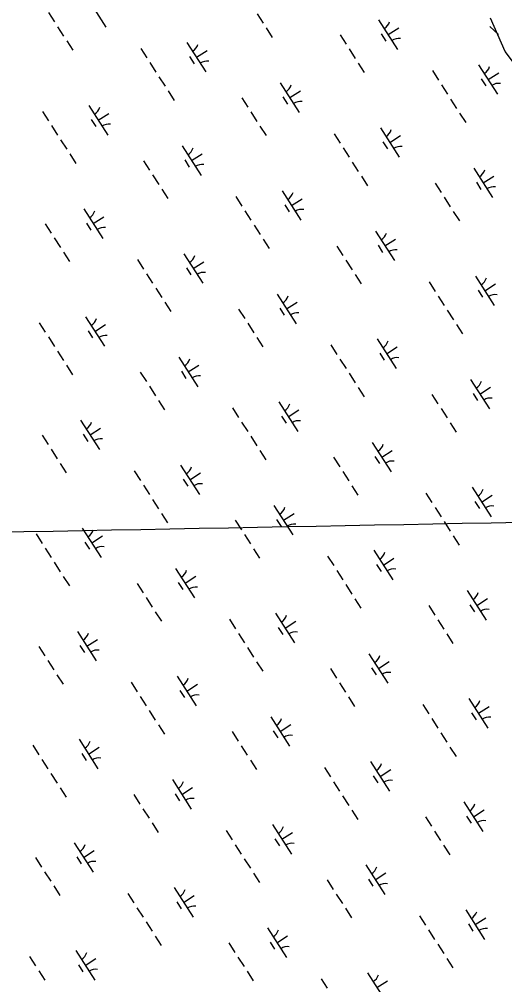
# Model space of a CAD drawing. Extents: x 3962991 to 3983549, y 181631 to 204078.
# Drawn here: x 3977393 to 3978085, y 187817 to 189193 of the extents above; entities that cross this region are included whole.
import ezdxf

# ---------------------------------------------------------------- set-up
doc = ezdxf.new("R2010")
doc.units = 0
for name, color, linetype in [('V-GRID-MAJR', 7, 'Continuous'), ('V-SITE-VEGE', 7, 'Continuous'), ('V-UTIL-LINE', 7, 'Continuous'), ('V-WETL-SWMP', 7, 'Continuous')]:
    doc.layers.add(name, color=color, linetype=linetype)

msp = doc.modelspace()

# ---------------------------------------------------------------- linework, layer by layer
at = {"layer": 'V-GRID-MAJR'}
msp.add_spline([(3971886, 188358.5), (3973487.2, 188388.7), (3978814.7, 188489.8), (3982563.1, 188561.5)], degree=3, dxfattribs=at)
at = {"layer": 'V-SITE-VEGE'}
msp.add_lwpolyline([(3979244.4, 188240.3), (3979162.7, 188293), (3979073.2, 188348.4), (3978981, 188411.6), (3978912.5, 188459), (3978870.4, 188498.6), (3978770.3, 188572.4), (3978717.6, 188596.1), (3978688.7, 188617.2), (3978664.9, 188640.9), (3978588.6, 188717.3), (3978546.4, 188743.7), (3978493.7, 188767.4), (3978456.9, 188793.7), (3978393.7, 188883.3), (3978367.3, 188943.9), (3978356.8, 188978.2), (3978330.5, 189009.8), (3978280.4, 189028.3), (3978180.3, 189059.9), (3978125, 189094.2), (3978085.5, 189146.9), (3978064.4, 189194.3)], dxfattribs=at)
at = {"layer": 'V-UTIL-LINE'}
msp.add_lwpolyline([(3978063.3, 189182.5), (3978075.9, 189171)], dxfattribs=at)
at = {"layer": 'V-WETL-SWMP'}
for p, q in [((3977489.5, 189223.7), (3977516.4, 189181.7)), ((3977434.5, 189202.5), (3977443.2, 189189)), ((3977732, 189200.7), (3977740.6, 189187.2)), ((3977905, 189192), (3977931.9, 189149.9)), ((3977447.5, 189182.2), (3977456.1, 189168.8)), ((3977744.9, 189180.5), (3977753.5, 189167)), ((3977918.5, 189171), (3977933.6, 189180.7)), ((3977460.5, 189162), (3977469.1, 189148.6)), ((3977631.9, 189159.8), (3977658.9, 189117.7)), ((3977850.1, 189170.7), (3977858.7, 189157.3)), ((3977908.7, 189171.9), (3977915.2, 189161.8)), ((3977566, 189151.3), (3977574.7, 189137.9)), ((3977645.4, 189138.8), (3977660.5, 189148.5)), ((3977863, 189150.5), (3977871.6, 189137.1)), ((3977635.7, 189139.6), (3977642.1, 189129.5)), ((3977579, 189131.1), (3977587.6, 189117.6)), ((3977876, 189130.3), (3977884.6, 189116.9)), ((3977981.5, 189119.6), (3977990.2, 189106.1)), ((3978047.4, 189128.1), (3978074.4, 189086)), ((3977591.9, 189110.9), (3977600.6, 189097.4)), ((3978051.2, 189107.9), (3978057.6, 189097.8)), ((3978060.9, 189107), (3978076.1, 189116.7)), ((3977604.9, 189090.7), (3977613.5, 189077.2)), ((3977764.9, 189102.3), (3977791.9, 189060.2)), ((3977778.4, 189081.2), (3977793.6, 189090.9)), ((3977994.5, 189099.4), (3978003.1, 189085.9)), ((3977710, 189081), (3977718.7, 189067.5)), ((3977768.7, 189082.1), (3977775.2, 189072)), ((3978007.4, 189079.2), (3978016.1, 189065.7)), ((3977491.9, 189070), (3977518.9, 189027.9)), ((3977426, 189061.5), (3977434.6, 189048.1)), ((3977495.6, 189049.9), (3977502.1, 189039.8)), ((3977505.4, 189049), (3977520.5, 189058.7)), ((3977723, 189060.8), (3977731.6, 189047.3)), ((3978020.4, 189059), (3978029, 189045.5)), ((3977438.9, 189041.3), (3977447.6, 189027.9)), ((3977735.9, 189040.5), (3977744.6, 189027.1)), ((3977907.4, 189038.3), (3977934.4, 188996.2)), ((3977451.9, 189021.1), (3977460.5, 189007.7)), ((3977841.5, 189029.8), (3977850.1, 189016.4)), ((3977920.9, 189017.3), (3977936, 189027)), ((3977624.9, 189012.5), (3977651.9, 188970.4)), ((3977854.4, 189009.6), (3977863.1, 188996.2)), ((3977911.1, 189018.1), (3977917.6, 189008)), ((3977464.9, 189000.9), (3977473.5, 188987.5)), ((3977638.4, 188991.4), (3977653.5, 189001.1)), ((3977570, 188991.2), (3977578.6, 188977.7)), ((3977628.7, 188992.3), (3977635.1, 188982.2)), ((3977867.4, 188989.4), (3977876, 188976)), ((3978040.4, 188980.8), (3978067.4, 188938.7)), ((3977582.9, 188971), (3977591.6, 188957.5)), ((3977880.4, 188969.2), (3977889, 188955.7)), ((3978053.9, 188959.7), (3978069, 188969.4)), ((3977985.5, 188959.5), (3977994.1, 188946)), ((3978044.2, 188960.6), (3978050.6, 188950.5)), ((3977595.9, 188950.8), (3977604.5, 188937.3)), ((3977701.5, 188940.1), (3977710.1, 188926.6)), ((3977767.3, 188948.5), (3977794.3, 188906.4)), ((3977998.4, 188939.3), (3978007.1, 188925.8)), ((3977771.1, 188928.4), (3977777.6, 188918.3)), ((3977780.8, 188927.5), (3977796, 188937.2)), ((3977484.9, 188922.7), (3977511.8, 188880.6)), ((3977498.4, 188901.7), (3977513.5, 188911.4)), ((3977714.4, 188919.9), (3977723.1, 188906.4)), ((3978011.4, 188919.1), (3978020, 188905.6)), ((3977430, 188901.4), (3977438.6, 188887.9)), ((3977488.6, 188902.5), (3977495.1, 188892.4)), ((3977727.4, 188899.6), (3977736, 188886.2)), ((3977900.4, 188891), (3977927.4, 188848.9)), ((3977442.9, 188881.2), (3977451.5, 188867.7)), ((3977740.3, 188879.4), (3977749, 188866)), ((3977904.1, 188870.8), (3977910.6, 188860.7)), ((3977913.9, 188869.9), (3977929, 188879.7)), ((3977455.9, 188861), (3977464.5, 188847.5)), ((3977627.3, 188858.8), (3977654.3, 188816.7)), ((3977845.5, 188869.7), (3977854.1, 188856.2)), ((3977561.4, 188850.3), (3977570.1, 188836.8)), ((3977640.8, 188837.7), (3977656, 188847.4)), ((3977858.4, 188849.5), (3977867.1, 188836)), ((3977574.4, 188830.1), (3977583, 188816.6)), ((3977631.1, 188838.6), (3977637.5, 188828.5)), ((3977871.4, 188829.3), (3977880, 188815.8)), ((3977976.9, 188818.6), (3977985.6, 188805.1)), ((3978042.8, 188827), (3978069.8, 188784.9)), ((3978056.3, 188806), (3978071.5, 188815.7)), ((3977587.3, 188809.9), (3977596, 188796.4)), ((3977760.3, 188801.2), (3977787.3, 188759.1)), ((3978046.6, 188806.9), (3978053.1, 188796.8)), ((3977600.3, 188789.7), (3977608.9, 188776.2)), ((3977773.8, 188780.2), (3977789, 188789.9)), ((3977989.9, 188798.4), (3977998.5, 188784.9)), ((3977705.4, 188779.9), (3977714.1, 188766.4)), ((3977764.1, 188781.1), (3977770.6, 188771)), ((3978002.8, 188778.2), (3978011.5, 188764.7)), ((3977421.4, 188760.5), (3977430, 188747)), ((3977487.3, 188769), (3977514.3, 188726.9)), ((3977491, 188748.8), (3977497.5, 188738.7)), ((3977500.8, 188747.9), (3977515.9, 188757.7)), ((3977718.4, 188759.7), (3977727, 188746.2)), ((3978015.8, 188757.9), (3978024.4, 188744.5)), ((3977434.4, 188740.3), (3977443, 188726.8)), ((3977731.3, 188739.5), (3977740, 188726)), ((3977902.8, 188737.3), (3977929.8, 188695.2)), ((3977447.3, 188720.1), (3977455.9, 188706.6)), ((3977836.9, 188728.8), (3977845.5, 188715.3)), ((3977916.3, 188716.2), (3977931.4, 188725.9)), ((3977620.3, 188711.4), (3977647.3, 188669.3)), ((3977849.9, 188708.6), (3977858.5, 188695.1)), ((3977906.5, 188717.1), (3977913, 188707)), ((3977460.3, 188699.9), (3977468.9, 188686.4)), ((3977624.1, 188691.3), (3977630.5, 188681.2)), ((3977633.8, 188690.4), (3977649, 188700.1)), ((3977565.4, 188690.1), (3977574, 188676.7)), ((3977862.8, 188688.4), (3977871.4, 188674.9)), ((3978035.8, 188679.7), (3978062.8, 188637.6)), ((3977578.4, 188669.9), (3977587, 188656.5)), ((3977875.8, 188668.2), (3977884.4, 188654.7)), ((3978049.3, 188658.7), (3978064.5, 188668.4)), ((3977591.3, 188649.7), (3977599.9, 188636.3)), ((3977980.9, 188658.4), (3977989.5, 188645)), ((3978039.6, 188659.6), (3978046, 188649.5)), ((3977696.9, 188639), (3977705.5, 188625.5)), ((3977762.8, 188647.5), (3977789.7, 188605.4)), ((3977776.2, 188626.4), (3977791.4, 188636.2)), ((3977993.9, 188638.2), (3978002.5, 188624.8)), ((3977766.5, 188627.3), (3977773, 188617.2)), ((3977480.3, 188621.7), (3977507.3, 188579.6)), ((3977493.8, 188600.6), (3977508.9, 188610.3)), ((3977709.8, 188618.8), (3977718.5, 188605.3)), ((3978006.8, 188618), (3978015.4, 188604.5)), ((3977425.4, 188600.4), (3977434, 188586.9)), ((3977484, 188601.5), (3977490.5, 188591.4)), ((3977722.8, 188598.6), (3977731.4, 188585.1)), ((3977895.8, 188589.9), (3977922.8, 188547.9)), ((3977438.3, 188580.2), (3977447, 188566.7)), ((3977735.7, 188578.4), (3977744.4, 188564.9)), ((3977840.9, 188568.7), (3977849.5, 188555.2)), ((3977899.5, 188569.8), (3977906, 188559.7)), ((3977909.3, 188568.9), (3977924.4, 188578.6)), ((3977451.3, 188560), (3977459.9, 188546.5)), ((3977622.7, 188557.7), (3977649.7, 188515.6)), ((3977556.8, 188549.2), (3977565.5, 188535.8)), ((3977636.2, 188536.7), (3977651.4, 188546.4)), ((3977853.8, 188548.4), (3977862.5, 188535)), ((3977569.8, 188529), (3977578.4, 188515.6)), ((3977626.5, 188537.6), (3977633, 188527.5)), ((3977866.8, 188528.2), (3977875.4, 188514.8)), ((3978038.2, 188526), (3978065.2, 188483.9)), ((3977972.3, 188517.5), (3977981, 188504.1)), ((3978051.7, 188505), (3978066.9, 188514.7)), ((3977582.7, 188508.8), (3977591.4, 188495.4)), ((3977755.7, 188500.2), (3977782.7, 188458.1)), ((3978042, 188505.8), (3978048.5, 188495.7)), ((3977595.7, 188488.6), (3977604.3, 188475.2)), ((3977769.2, 188479.1), (3977784.4, 188488.8)), ((3977985.3, 188497.3), (3977993.9, 188483.8)), ((3977700.8, 188478.9), (3977709.5, 188465.4)), ((3977759.5, 188480), (3977766, 188469.9)), ((3977998.3, 188477.1), (3978006.9, 188463.6)), ((3977416.8, 188459.5), (3977425.4, 188446)), ((3977482.7, 188467.9), (3977509.7, 188425.9)), ((3977713.8, 188458.7), (3977722.4, 188445.2)), ((3977486.5, 188447.8), (3977492.9, 188437.7)), ((3977496.2, 188446.9), (3977511.3, 188456.6)), ((3978011.2, 188456.9), (3978019.8, 188443.4)), ((3977429.8, 188439.3), (3977438.4, 188425.8)), ((3977726.7, 188438.5), (3977735.4, 188425)), ((3977898.2, 188436.2), (3977925.2, 188394.1)), ((3977442.7, 188419.1), (3977451.4, 188405.6)), ((3977832.3, 188427.8), (3977841, 188414.3)), ((3977902, 188416.1), (3977908.4, 188406)), ((3977911.7, 188415.2), (3977926.8, 188424.9)), ((3977615.7, 188410.4), (3977642.7, 188368.3)), ((3977845.3, 188407.5), (3977853.9, 188394.1)), ((3977455.7, 188398.9), (3977464.3, 188385.4)), ((3977560.8, 188389.1), (3977569.4, 188375.6)), ((3977619.5, 188390.2), (3977626, 188380.1)), ((3977629.2, 188389.4), (3977644.4, 188399.1)), ((3977858.2, 188387.3), (3977866.9, 188373.9)), ((3978031.2, 188378.7), (3978058.2, 188336.6)), ((3977573.8, 188368.9), (3977582.4, 188355.4)), ((3977871.2, 188367.1), (3977879.8, 188353.7)), ((3978044.7, 188357.6), (3978059.9, 188367.4)), ((3977586.7, 188348.7), (3977595.4, 188335.2)), ((3977976.3, 188357.4), (3977985, 188343.9)), ((3978035, 188358.5), (3978041.5, 188348.4)), ((3977692.3, 188338), (3977700.9, 188324.5)), ((3977758.2, 188346.5), (3977785.2, 188304.4)), ((3977771.7, 188325.4), (3977786.8, 188335.1)), ((3977989.3, 188337.2), (3977997.9, 188323.7)), ((3977475.7, 188320.6), (3977502.7, 188278.5)), ((3977761.9, 188326.3), (3977768.4, 188316.2)), ((3977489.2, 188299.6), (3977504.3, 188309.3)), ((3977705.2, 188317.8), (3977713.9, 188304.3)), ((3978002.2, 188317), (3978010.9, 188303.5)), ((3977420.8, 188299.3), (3977429.4, 188285.9)), ((3977479.4, 188300.5), (3977485.9, 188290.4)), ((3977718.2, 188297.6), (3977726.8, 188284.1)), ((3977433.7, 188279.1), (3977442.4, 188265.7)), ((3977891.2, 188288.9), (3977918.2, 188246.8)), ((3977731.1, 188277.4), (3977739.8, 188263.9)), ((3977836.3, 188267.6), (3977844.9, 188254.1)), ((3977894.9, 188268.7), (3977901.4, 188258.6)), ((3977904.7, 188267.9), (3977919.8, 188277.6)), ((3977446.7, 188258.9), (3977455.3, 188245.5)), ((3977618.1, 188256.7), (3977645.1, 188214.6)), ((3977552.3, 188248.2), (3977560.9, 188234.7)), ((3977631.6, 188235.6), (3977646.8, 188245.3)), ((3977849.2, 188247.4), (3977857.9, 188233.9)), ((3977565.2, 188228), (3977573.8, 188214.5)), ((3977621.9, 188236.5), (3977628.4, 188226.4)), ((3977862.2, 188227.2), (3977870.8, 188213.7)), ((3978033.6, 188225), (3978060.6, 188182.9)), ((3977967.8, 188216.5), (3977976.4, 188203)), ((3978047.1, 188203.9), (3978062.3, 188213.6)), ((3977578.2, 188207.8), (3977586.8, 188194.3)), ((3977751.2, 188199.1), (3977778.1, 188157)), ((3977980.7, 188196.3), (3977989.3, 188182.8)), ((3978037.4, 188204.8), (3978043.9, 188194.7)), ((3977591.1, 188187.6), (3977599.7, 188174.1)), ((3977764.7, 188178.1), (3977779.8, 188187.8)), ((3977696.3, 188177.8), (3977704.9, 188164.4)), ((3977754.9, 188179), (3977761.4, 188168.9)), ((3977993.7, 188176.1), (3978002.3, 188162.6)), ((3977412.2, 188158.4), (3977420.9, 188145)), ((3977478.1, 188166.9), (3977505.1, 188124.8)), ((3977491.6, 188145.9), (3977506.7, 188155.6)), ((3977709.2, 188157.6), (3977717.8, 188144.2)), ((3978006.6, 188155.9), (3978015.3, 188142.4)), ((3977481.9, 188146.7), (3977488.3, 188136.6)), ((3977425.2, 188138.2), (3977433.8, 188124.8)), ((3977722.2, 188137.4), (3977730.8, 188124)), ((3977893.6, 188135.2), (3977920.6, 188093.1)), ((3977438.1, 188118), (3977446.8, 188104.6)), ((3977827.7, 188126.7), (3977836.4, 188113.2)), ((3977897.4, 188115), (3977903.8, 188104.9)), ((3977907.1, 188114.1), (3977922.3, 188123.9)), ((3977611.1, 188109.4), (3977638.1, 188067.3)), ((3977840.7, 188106.5), (3977849.3, 188093)), ((3977451.1, 188097.8), (3977459.7, 188084.3)), ((3977556.2, 188088.1), (3977564.9, 188074.6)), ((3977614.9, 188089.2), (3977621.4, 188079.1)), ((3977624.6, 188088.3), (3977639.8, 188098)), ((3977853.6, 188086.3), (3977862.3, 188072.8)), ((3978026.6, 188077.6), (3978053.6, 188035.5)), ((3977569.2, 188067.9), (3977577.8, 188054.4)), ((3977866.6, 188066.1), (3977875.2, 188052.6)), ((3978040.1, 188056.6), (3978055.3, 188066.3)), ((3977582.1, 188047.7), (3977590.8, 188034.2)), ((3977753.6, 188045.4), (3977780.6, 188003.3)), ((3977971.7, 188056.3), (3977980.4, 188042.9)), ((3978030.4, 188057.5), (3978036.9, 188047.4)), ((3977687.7, 188036.9), (3977696.3, 188023.5)), ((3977767.1, 188024.4), (3977782.2, 188034.1)), ((3977984.7, 188036.1), (3977993.3, 188022.7)), ((3977471.1, 188019.6), (3977498.1, 187977.5)), ((3977757.3, 188025.3), (3977763.8, 188015.1)), ((3977484.6, 187998.5), (3977499.7, 188008.3)), ((3977700.6, 188016.7), (3977709.3, 188003.3)), ((3977997.6, 188015.9), (3978006.3, 188002.5)), ((3977416.2, 187998.3), (3977424.8, 187984.8)), ((3977474.9, 187999.4), (3977481.3, 187989.3)), ((3977713.6, 187996.5), (3977722.2, 187983.1)), ((3977429.1, 187978.1), (3977437.8, 187964.6)), ((3977726.6, 187976.3), (3977735.2, 187962.9)), ((3977886.6, 187987.9), (3977913.6, 187945.8)), ((3977900.1, 187966.8), (3977915.2, 187976.5)), ((3977831.7, 187966.6), (3977840.3, 187953.1)), ((3977890.4, 187967.7), (3977896.8, 187957.6)), ((3977442.1, 187957.9), (3977450.7, 187944.4)), ((3977613.5, 187955.6), (3977640.5, 187913.5)), ((3977547.7, 187947.2), (3977556.3, 187933.7)), ((3977617.3, 187935.5), (3977623.8, 187925.4)), ((3977627, 187934.6), (3977642.2, 187944.3)), ((3977844.6, 187946.4), (3977853.3, 187932.9)), ((3977560.6, 187927), (3977569.3, 187913.5)), ((3977857.6, 187926.2), (3977866.2, 187912.7)), ((3978029, 187923.9), (3978056, 187881.8)), ((3977963.2, 187915.4), (3977971.8, 187902)), ((3978042.5, 187902.9), (3978057.7, 187912.6)), ((3977573.6, 187906.8), (3977582.2, 187893.3)), ((3977746.6, 187898.1), (3977773.6, 187856)), ((3977976.1, 187895.2), (3977984.8, 187881.8)), ((3978032.8, 187903.8), (3978039.3, 187893.7)), ((3977586.5, 187886.5), (3977595.2, 187873.1)), ((3977760.1, 187877), (3977775.2, 187886.8)), ((3977473.5, 187865.9), (3977500.5, 187823.8)), ((3977691.7, 187876.8), (3977700.3, 187863.3)), ((3977750.3, 187877.9), (3977756.8, 187867.8)), ((3977989.1, 187875), (3977997.7, 187861.6)), ((3977407.6, 187857.4), (3977416.3, 187843.9)), ((3977487, 187844.8), (3977502.2, 187854.5)), ((3977704.6, 187856.6), (3977713.3, 187843.1)), ((3978002, 187854.8), (3978010.7, 187841.4)), ((3977477.3, 187845.7), (3977483.7, 187835.6)), ((3977420.6, 187837.2), (3977429.2, 187823.7)), ((3977717.6, 187836.4), (3977726.2, 187822.9)), ((3977823.1, 187825.7), (3977831.8, 187812.2)), ((3977889, 187834.1), (3977916, 187792.1)), ((3977902.5, 187813.1), (3977917.7, 187822.8))]:
    msp.add_line(p, q, dxfattribs=at)
for centre, start, end in [((3977903.7, 189194.4), 301.8919, 343.4355), ((3977933.6, 189147.9), 81.8919, 123.4355), ((3977630.7, 189162.1), 301.8919, 343.4355), ((3977660.5, 189115.6), 81.8919, 123.4355), ((3978046.2, 189130.4), 301.8919, 343.4355), ((3977763.7, 189104.6), 301.8919, 343.4355), ((3978076, 189083.9), 81.8919, 123.4355), ((3977490.7, 189072.4), 301.8919, 343.4355), ((3977793.5, 189058.1), 81.8919, 123.4355), ((3977520.5, 189025.9), 81.8919, 123.4355), ((3977906.2, 189040.6), 301.8919, 343.4355), ((3977623.7, 189014.8), 301.8919, 343.4355), ((3977936, 188994.1), 81.8919, 123.4355), ((3977653.5, 188968.3), 81.8919, 123.4355), ((3978039.2, 188983.1), 301.8919, 343.4355), ((3978069, 188936.6), 81.8919, 123.4355), ((3977766.1, 188950.9), 301.8919, 343.4355), ((3977483.6, 188925), 301.8919, 343.4355), ((3977795.9, 188904.4), 81.8919, 123.4355), ((3977513.5, 188878.5), 81.8919, 123.4355), ((3977899.2, 188893.3), 301.8919, 343.4355), ((3977626.1, 188861.1), 301.8919, 343.4355), ((3977929, 188846.8), 81.8919, 123.4355), ((3977655.9, 188814.6), 81.8919, 123.4355), ((3978041.6, 188829.4), 301.8919, 343.4355), ((3977759.1, 188803.6), 301.8919, 343.4355), ((3978071.4, 188782.9), 81.8919, 123.4355), ((3977788.9, 188757), 81.8919, 123.4355), ((3977486.1, 188771.3), 301.8919, 343.4355), ((3977515.9, 188724.8), 81.8919, 123.4355), ((3977901.6, 188739.6), 301.8919, 343.4355), ((3977619.1, 188713.8), 301.8919, 343.4355), ((3977931.4, 188693.1), 81.8919, 123.4355), ((3977648.9, 188667.3), 81.8919, 123.4355), ((3978034.6, 188682.1), 301.8919, 343.4355), ((3978064.4, 188635.6), 81.8919, 123.4355), ((3977761.5, 188649.8), 301.8919, 343.4355), ((3977479.1, 188624), 301.8919, 343.4355), ((3977791.4, 188603.3), 81.8919, 123.4355), ((3977508.9, 188577.5), 81.8919, 123.4355), ((3977894.6, 188592.3), 301.8919, 343.4355), ((3977621.5, 188560.1), 301.8919, 343.4355), ((3977924.4, 188545.8), 81.8919, 123.4355), ((3977651.3, 188513.5), 81.8919, 123.4355), ((3978037, 188528.3), 301.8919, 343.4355), ((3978066.8, 188481.8), 81.8919, 123.4355), ((3977754.5, 188502.5), 301.8919, 343.4355), ((3977784.3, 188456), 81.8919, 123.4355), ((3977481.5, 188470.3), 301.8919, 343.4355), ((3977511.3, 188423.8), 81.8919, 123.4355), ((3977897, 188438.6), 301.8919, 343.4355), ((3977614.5, 188412.7), 301.8919, 343.4355), ((3977926.8, 188392.1), 81.8919, 123.4355), ((3977644.3, 188366.2), 81.8919, 123.4355), ((3978030, 188381), 301.8919, 343.4355), ((3978059.8, 188334.5), 81.8919, 123.4355), ((3977756.9, 188348.8), 301.8919, 343.4355), ((3977786.8, 188302.3), 81.8919, 123.4355), ((3977474.5, 188323), 301.8919, 343.4355), ((3977504.3, 188276.5), 81.8919, 123.4355), ((3977890, 188291.2), 301.8919, 343.4355), ((3977616.9, 188259), 301.8919, 343.4355), ((3977919.8, 188244.7), 81.8919, 123.4355), ((3977646.7, 188212.5), 81.8919, 123.4355), ((3978032.4, 188227.3), 301.8919, 343.4355), ((3977749.9, 188201.5), 301.8919, 343.4355), ((3978062.2, 188180.8), 81.8919, 123.4355), ((3977779.8, 188155), 81.8919, 123.4355), ((3977476.9, 188169.2), 301.8919, 343.4355), ((3977506.7, 188122.7), 81.8919, 123.4355), ((3977892.4, 188137.5), 301.8919, 343.4355), ((3977609.9, 188111.7), 301.8919, 343.4355), ((3977922.2, 188091), 81.8919, 123.4355), ((3977639.7, 188065.2), 81.8919, 123.4355), ((3978025.4, 188080), 301.8919, 343.4355), ((3978055.2, 188033.5), 81.8919, 123.4355), ((3977752.4, 188047.7), 301.8919, 343.4355), ((3977782.2, 188001.2), 81.8919, 123.4355), ((3977469.9, 188021.9), 301.8919, 343.4355), ((3977499.7, 187975.4), 81.8919, 123.4355), ((3977885.4, 187990.2), 301.8919, 343.4355), ((3977612.3, 187958), 301.8919, 343.4355), ((3977915.2, 187943.7), 81.8919, 123.4355), ((3977642.1, 187911.5), 81.8919, 123.4355), ((3978027.8, 187926.3), 301.8919, 343.4355), ((3977745.4, 187900.4), 301.8919, 343.4355), ((3978057.6, 187879.7), 81.8919, 123.4355), ((3977775.2, 187853.9), 81.8919, 123.4355), ((3977472.3, 187868.2), 301.8919, 343.4355), ((3977502.1, 187821.7), 81.8919, 123.4355), ((3977887.8, 187836.5), 301.8919, 343.4355)]:
    msp.add_arc(centre, 17.6, start, end, dxfattribs=at)

doc.saveas('drawing.dxf')
